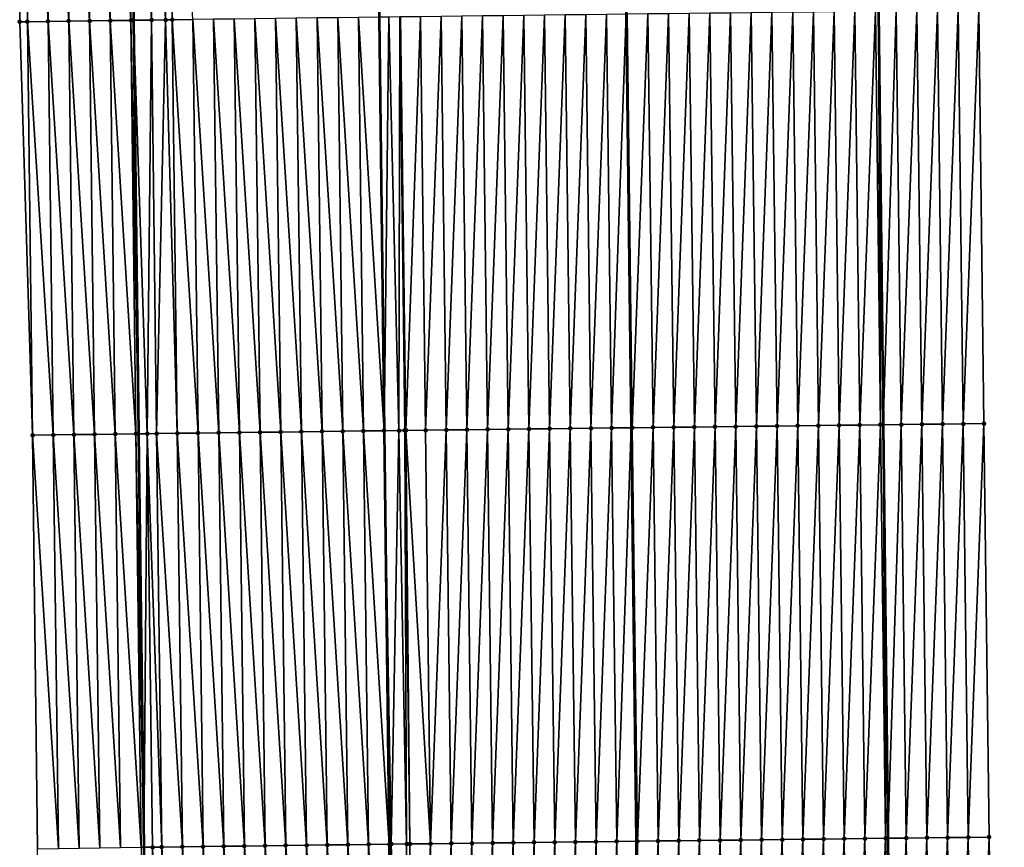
# Model space of a CAD drawing. Header units: feet. Extents: x 2010743 to 2022806, y 818705 to 837694.
# Tile 404 of 531: x 2011434 to 2011482, y 832693 to 832733. Entities that reach past the tile are written whole.
import ezdxf

# ---------------------------------------------------------------- set-up
doc = ezdxf.new("R2010")
doc.units = ezdxf.units.FT
doc.header["$MEASUREMENT"] = 0
for name, color, linetype, lineweight in [('EP_Travel Lane', 172, 'Continuous', 53), ('Road Shots', 141, 'Continuous', 100), ('STRIPING', 60, 'Continuous', 53)]:
    doc.layers.add(name, color=color, linetype=linetype, lineweight=lineweight)
doc.layers.add('I-77-MM17-21_NB-Surface-Border', color=7, linetype='Continuous')
doc.layers.add('I-77-MM17-21_NB-Surface-TIN', color=7, linetype='Continuous')

msp = doc.modelspace()

# ---------------------------------------------------------------- linework, layer by layer
at = {"layer": 'EP_Travel Lane'}
for points in [[(2011438.981, 832813.071, 301.099), (2011439.167, 832793.029, 301.584), (2011439.414, 832773.036, 302.048), (2011439.661, 832753.043, 302.532), (2011439.907, 832733.05, 303.014), (2011440.154, 832713.058, 303.508), (2011440.4, 832693.066, 303.998), (2011440.647, 832673.073, 304.475), (2011440.893, 832653.08, 304.96), (2011441.14, 832633.088, 305.444), (2011441.386, 832613.095, 305.936), (2011441.633, 832593.102, 306.405), (2011441.879, 832573.11, 306.894)], [(2011475.251, 832793.467, 301.313), (2011475.476, 832773.474, 301.79), (2011475.701, 832753.481, 302.279), (2011475.926, 832733.489, 302.778), (2011476.151, 832713.496, 303.248), (2011476.376, 832693.502, 303.716), (2011476.601, 832673.51, 304.221), (2011476.826, 832653.518, 304.721), (2011477.051, 832633.525, 305.198), (2011477.276, 832613.532, 305.682), (2011477.501, 832593.538, 306.154), (2011477.726, 832573.545, 306.622), (2011477.937, 832553.479, 307.106)]]:
    msp.add_polyline3d(points, dxfattribs=at)
at = {"layer": 'I-77-MM17-21_NB-Surface-Border', "color": 3, "linetype": 'Continuous', "lineweight": -3}
for points in [[(2011436.702, 832573.043, 306.774), (2011436.215, 832593.033, 306.291), (2011435.64, 832613.021, 305.806), (2011436.01, 832633.021, 305.319), (2011435.764, 832653.014, 304.832), (2011435.517, 832673.006, 304.344), (2011435.271, 832692.999, 303.861), (2011435.024, 832712.992, 303.371), (2011434.403, 832732.979, 302.872), (2011434.567, 832752.977, 302.395), (2011434.443, 832772.971, 301.912), (2011434.638, 832792.97, 301.46), (2011434.54, 832813.029, 300.986)], [(2011478.035, 832793.5, 301.224), (2011478.281, 832773.506, 301.689), (2011479.528, 832753.525, 302.133), (2011480.774, 832733.544, 302.58), (2011481.021, 832713.551, 303.057), (2011481.267, 832693.558, 303.537), (2011481.514, 832673.566, 304.035), (2011481.76, 832653.574, 304.548), (2011482.007, 832633.581, 305.014), (2011481.254, 832613.577, 305.538), (2011480.5, 832593.573, 306.061), (2011478.747, 832573.557, 306.586), (2011479.966, 832553.495, 307.027)]]:
    msp.add_polyline3d(points, dxfattribs=at)
at = {"layer": 'I-77-MM17-21_NB-Surface-TIN', "color": 128, "linetype": 'Continuous', "lineweight": -3}
for points in [[(2011438.531, 832753.029, 302.518), (2011439.777, 832733.049, 303.013), (2011439.531, 832753.042, 302.532)], [(2011439.531, 832753.042, 302.532), (2011439.907, 832733.05, 303.014), (2011439.661, 832753.043, 302.532)], [(2011439.531, 832753.042, 302.532), (2011439.777, 832733.049, 303.013), (2011439.907, 832733.05, 303.014)], [(2011440.531, 832753.054, 302.533), (2011439.661, 832753.043, 302.532), (2011440.777, 832733.061, 303.019)], [(2011440.777, 832733.061, 303.019), (2011439.661, 832753.043, 302.532), (2011439.907, 832733.05, 303.014)], [(2011440.531, 832753.054, 302.533), (2011441.454, 832733.07, 303.037), (2011441.531, 832753.067, 302.556)], [(2011440.531, 832753.054, 302.533), (2011440.777, 832733.061, 303.019), (2011441.454, 832733.07, 303.037)], [(2011441.531, 832753.067, 302.556), (2011441.454, 832733.07, 303.037), (2011441.777, 832733.074, 303.045)], [(2011441.531, 832753.067, 302.556), (2011441.777, 832733.074, 303.045), (2011442.777, 832733.087, 303.061)], [(2011434.567, 832752.977, 302.395), (2011434.403, 832732.979, 302.872), (2011434.778, 832732.984, 302.883)], [(2011435.531, 832752.99, 302.423), (2011434.567, 832752.977, 302.395), (2011435.778, 832732.997, 302.909)], [(2011434.567, 832752.977, 302.395), (2011434.778, 832732.984, 302.883), (2011435.778, 832732.997, 302.909)], [(2011436.531, 832753.003, 302.455), (2011435.531, 832752.99, 302.423), (2011436.778, 832733.01, 302.94)], [(2011435.531, 832752.99, 302.423), (2011435.778, 832732.997, 302.909), (2011436.778, 832733.01, 302.94)], [(2011436.531, 832753.003, 302.455), (2011437.778, 832733.023, 302.97), (2011437.531, 832753.016, 302.485)], [(2011436.531, 832753.003, 302.455), (2011436.778, 832733.01, 302.94), (2011437.778, 832733.023, 302.97)], [(2011437.531, 832753.016, 302.485), (2011438.777, 832733.036, 302.995), (2011438.531, 832753.029, 302.518)], [(2011437.531, 832753.016, 302.485), (2011437.778, 832733.023, 302.97), (2011438.777, 832733.036, 302.995)], [(2011438.531, 832753.029, 302.518), (2011438.777, 832733.036, 302.995), (2011439.777, 832733.049, 303.013)], [(2011478.021, 832713.517, 303.181), (2011478.774, 832733.521, 302.662), (2011477.775, 832733.51, 302.702)], [(2011478.021, 832713.517, 303.181), (2011479.021, 832713.528, 303.136), (2011478.774, 832733.521, 302.662)], [(2011479.021, 832713.528, 303.136), (2011479.774, 832733.533, 302.624), (2011478.774, 832733.521, 302.662)], [(2011479.021, 832713.528, 303.136), (2011480.021, 832713.54, 303.1), (2011479.774, 832733.533, 302.624)], [(2011480.021, 832713.54, 303.1), (2011480.774, 832733.544, 302.58), (2011479.774, 832733.533, 302.624)], [(2011480.021, 832713.54, 303.1), (2011481.021, 832713.551, 303.057), (2011480.774, 832733.544, 302.58)], [(2011440.024, 832713.057, 303.507), (2011439.777, 832733.049, 303.013), (2011438.777, 832733.036, 302.995)], [(2011439.777, 832733.049, 303.013), (2011440.154, 832713.058, 303.508), (2011439.907, 832733.05, 303.014)], [(2011440.024, 832713.057, 303.507), (2011440.154, 832713.058, 303.508), (2011439.777, 832733.049, 303.013)], [(2011440.573, 832713.063, 303.509), (2011440.777, 832733.061, 303.019), (2011439.907, 832733.05, 303.014)], [(2011440.573, 832713.063, 303.509), (2011439.907, 832733.05, 303.014), (2011440.154, 832713.058, 303.508)], [(2011440.573, 832713.063, 303.509), (2011441.024, 832713.069, 303.521), (2011440.777, 832733.061, 303.019)], [(2011441.024, 832713.069, 303.521), (2011441.454, 832733.07, 303.037), (2011440.777, 832733.061, 303.019)], [(2011441.024, 832713.069, 303.521), (2011442.024, 832713.082, 303.544), (2011441.454, 832733.07, 303.037)], [(2011442.024, 832713.082, 303.544), (2011441.777, 832733.074, 303.045), (2011441.454, 832733.07, 303.037)], [(2011443.024, 832713.095, 303.558), (2011442.777, 832733.087, 303.061), (2011441.777, 832733.074, 303.045)], [(2011442.024, 832713.082, 303.544), (2011443.024, 832713.095, 303.558), (2011441.777, 832733.074, 303.045)], [(2011444.024, 832713.107, 303.57), (2011443.777, 832733.1, 303.072), (2011442.777, 832733.087, 303.061)], [(2011443.024, 832713.095, 303.558), (2011444.024, 832713.107, 303.57), (2011442.777, 832733.087, 303.061)], [(2011445.023, 832713.12, 303.584), (2011444.777, 832733.112, 303.085), (2011443.777, 832733.1, 303.072)], [(2011444.024, 832713.107, 303.57), (2011445.023, 832713.12, 303.584), (2011443.777, 832733.1, 303.072)], [(2011446.023, 832713.133, 303.593), (2011445.777, 832733.125, 303.096), (2011444.777, 832733.112, 303.085)], [(2011445.023, 832713.12, 303.584), (2011446.023, 832713.133, 303.593), (2011444.777, 832733.112, 303.085)], [(2011447.023, 832713.145, 303.605), (2011446.777, 832733.137, 303.107), (2011445.777, 832733.125, 303.096)], [(2011446.023, 832713.133, 303.593), (2011447.023, 832713.145, 303.605), (2011445.777, 832733.125, 303.096)], [(2011448.023, 832713.158, 303.614), (2011447.777, 832733.15, 303.117), (2011446.777, 832733.137, 303.107)], [(2011447.023, 832713.145, 303.605), (2011448.023, 832713.158, 303.614), (2011446.777, 832733.137, 303.107)], [(2011449.023, 832713.17, 303.628), (2011448.777, 832733.163, 303.131), (2011447.777, 832733.15, 303.117)], [(2011448.023, 832713.158, 303.614), (2011449.023, 832713.17, 303.628), (2011447.777, 832733.15, 303.117)], [(2011450.023, 832713.183, 303.643), (2011449.777, 832733.175, 303.148), (2011448.777, 832733.163, 303.131)], [(2011449.023, 832713.17, 303.628), (2011450.023, 832713.183, 303.643), (2011448.777, 832733.163, 303.131)], [(2011451.023, 832713.196, 303.663), (2011450.776, 832733.188, 303.167), (2011449.777, 832733.175, 303.148)], [(2011450.023, 832713.183, 303.643), (2011451.023, 832713.196, 303.663), (2011449.777, 832733.175, 303.148)], [(2011450.776, 832733.188, 303.167), (2011452.023, 832713.208, 303.675), (2011451.776, 832733.201, 303.18)], [(2011451.023, 832713.196, 303.663), (2011452.023, 832713.208, 303.675), (2011450.776, 832733.188, 303.167)], [(2011452.246, 832733.207, 303.182), (2011451.776, 832733.201, 303.18), (2011452.023, 832713.208, 303.675)], [(2011452.736, 832713.217, 303.679), (2011452.246, 832733.207, 303.182), (2011452.023, 832713.208, 303.675)], [(2011452.736, 832713.217, 303.679), (2011452.776, 832733.213, 303.181), (2011452.246, 832733.207, 303.182)], [(2011452.736, 832713.217, 303.679), (2011453.023, 832713.221, 303.678), (2011452.776, 832733.213, 303.181)], [(2011453.023, 832713.221, 303.678), (2011452.816, 832733.214, 303.18), (2011452.776, 832733.213, 303.181)], [(2011453.076, 832713.222, 303.678), (2011453.776, 832733.225, 303.165), (2011452.816, 832733.214, 303.18)], [(2011453.023, 832713.221, 303.678), (2011453.076, 832713.222, 303.678), (2011452.816, 832733.214, 303.18)], [(2011453.076, 832713.222, 303.678), (2011454.023, 832713.233, 303.662), (2011453.776, 832733.225, 303.165)], [(2011454.023, 832713.233, 303.662), (2011454.776, 832733.237, 303.143), (2011453.776, 832733.225, 303.165)], [(2011454.023, 832713.233, 303.662), (2011455.023, 832713.245, 303.641), (2011454.776, 832733.237, 303.143)], [(2011455.023, 832713.245, 303.641), (2011455.776, 832733.249, 303.124), (2011454.776, 832733.237, 303.143)], [(2011455.023, 832713.245, 303.641), (2011456.023, 832713.257, 303.622), (2011455.776, 832733.249, 303.124)], [(2011456.023, 832713.257, 303.622), (2011456.776, 832733.261, 303.106), (2011455.776, 832733.249, 303.124)], [(2011456.023, 832713.257, 303.622), (2011457.023, 832713.268, 303.601), (2011456.776, 832733.261, 303.106)], [(2011457.023, 832713.268, 303.601), (2011457.776, 832733.273, 303.091), (2011456.776, 832733.261, 303.106)], [(2011457.023, 832713.268, 303.601), (2011458.022, 832713.28, 303.584), (2011457.776, 832733.273, 303.091)], [(2011458.022, 832713.28, 303.584), (2011458.776, 832733.285, 303.072), (2011457.776, 832733.273, 303.091)], [(2011458.022, 832713.28, 303.584), (2011459.022, 832713.292, 303.565), (2011458.776, 832733.285, 303.072)], [(2011459.022, 832713.292, 303.565), (2011459.776, 832733.296, 303.054), (2011458.776, 832733.285, 303.072)], [(2011459.022, 832713.292, 303.565), (2011460.022, 832713.304, 303.547), (2011459.776, 832733.296, 303.054)], [(2011460.022, 832713.304, 303.547), (2011460.776, 832733.308, 303.036), (2011459.776, 832733.296, 303.054)], [(2011460.022, 832713.304, 303.547), (2011461.022, 832713.316, 303.529), (2011460.776, 832733.308, 303.036)], [(2011461.022, 832713.316, 303.529), (2011461.776, 832733.32, 303.023), (2011460.776, 832733.308, 303.036)], [(2011461.022, 832713.316, 303.529), (2011462.022, 832713.328, 303.517), (2011461.776, 832733.32, 303.023)], [(2011462.776, 832733.332, 303.013), (2011461.776, 832733.32, 303.023), (2011462.022, 832713.328, 303.517)], [(2011463.022, 832713.34, 303.506), (2011462.776, 832733.332, 303.013), (2011462.022, 832713.328, 303.517)], [(2011463.022, 832713.34, 303.506), (2011463.718, 832733.344, 302.995), (2011462.776, 832733.332, 303.013)], [(2011463.022, 832713.34, 303.506), (2011463.965, 832713.351, 303.486), (2011463.718, 832733.344, 302.995)], [(2011463.776, 832733.344, 302.994), (2011463.718, 832733.344, 302.995), (2011463.965, 832713.351, 303.486)], [(2011464.022, 832713.352, 303.485), (2011464.775, 832733.356, 302.982), (2011463.776, 832733.344, 302.994)], [(2011464.022, 832713.352, 303.485), (2011463.776, 832733.344, 302.994), (2011463.965, 832713.351, 303.486)], [(2011464.022, 832713.352, 303.485), (2011465.022, 832713.364, 303.468), (2011464.775, 832733.356, 302.982)], [(2011465.022, 832713.364, 303.468), (2011465.775, 832733.368, 302.956), (2011464.775, 832733.356, 302.982)], [(2011465.022, 832713.364, 303.468), (2011466.022, 832713.375, 303.439), (2011465.775, 832733.368, 302.956)], [(2011466.022, 832713.375, 303.439), (2011466.775, 832733.38, 302.938), (2011465.775, 832733.368, 302.956)], [(2011466.022, 832713.375, 303.439), (2011467.022, 832713.387, 303.419), (2011466.775, 832733.38, 302.938)], [(2011467.022, 832713.387, 303.419), (2011467.775, 832733.392, 302.921), (2011466.775, 832733.38, 302.938)], [(2011467.022, 832713.387, 303.419), (2011468.022, 832713.399, 303.4), (2011467.775, 832733.392, 302.921)], [(2011468.022, 832713.399, 303.4), (2011468.775, 832733.404, 302.897), (2011467.775, 832733.392, 302.921)], [(2011468.022, 832713.399, 303.4), (2011469.022, 832713.411, 303.381), (2011468.775, 832733.404, 302.897)], [(2011469.022, 832713.411, 303.381), (2011469.775, 832733.416, 302.882), (2011468.775, 832733.404, 302.897)], [(2011469.022, 832713.411, 303.381), (2011470.022, 832713.423, 303.364), (2011469.775, 832733.416, 302.882)], [(2011470.022, 832713.423, 303.364), (2011470.775, 832733.428, 302.87), (2011469.775, 832733.416, 302.882)], [(2011470.022, 832713.423, 303.364), (2011471.022, 832713.435, 303.351), (2011470.775, 832733.428, 302.87)], [(2011471.022, 832713.435, 303.351), (2011471.775, 832733.44, 302.86), (2011470.775, 832733.428, 302.87)], [(2011471.022, 832713.435, 303.351), (2011472.021, 832713.447, 303.333), (2011471.775, 832733.44, 302.86)], [(2011472.021, 832713.447, 303.333), (2011472.775, 832733.452, 302.845), (2011471.775, 832733.44, 302.86)], [(2011472.021, 832713.447, 303.333), (2011473.021, 832713.459, 303.316), (2011472.775, 832733.452, 302.845)], [(2011473.021, 832713.459, 303.316), (2011473.775, 832733.464, 302.828), (2011472.775, 832733.452, 302.845)], [(2011473.021, 832713.459, 303.316), (2011474.021, 832713.471, 303.302), (2011473.775, 832733.464, 302.828)], [(2011474.021, 832713.471, 303.302), (2011474.775, 832733.476, 302.81), (2011473.775, 832733.464, 302.828)], [(2011474.021, 832713.471, 303.302), (2011475.021, 832713.483, 303.282), (2011474.775, 832733.476, 302.81)], [(2011475.021, 832713.483, 303.282), (2011475.775, 832733.487, 302.784), (2011474.775, 832733.476, 302.81)], [(2011475.021, 832713.483, 303.282), (2011476.021, 832713.494, 303.253), (2011475.775, 832733.487, 302.784)], [(2011476.021, 832713.494, 303.253), (2011475.926, 832733.489, 302.778), (2011475.775, 832733.487, 302.784)], [(2011476.775, 832733.499, 302.744), (2011475.926, 832733.489, 302.778), (2011476.151, 832713.496, 303.248)], [(2011476.021, 832713.494, 303.253), (2011476.151, 832713.496, 303.248), (2011475.926, 832733.489, 302.778)], [(2011477.021, 832713.506, 303.215), (2011476.775, 832733.499, 302.744), (2011476.151, 832713.496, 303.248)], [(2011477.021, 832713.506, 303.215), (2011477.775, 832733.51, 302.702), (2011476.775, 832733.499, 302.744)], [(2011477.021, 832713.506, 303.215), (2011478.021, 832713.517, 303.181), (2011477.775, 832733.51, 302.702)], [(2011435.024, 832712.992, 303.371), (2011434.778, 832732.984, 302.883), (2011434.403, 832732.979, 302.872)], [(2011436.024, 832713.005, 303.399), (2011435.778, 832732.997, 302.909), (2011434.778, 832732.984, 302.883)], [(2011435.024, 832712.992, 303.371), (2011436.024, 832713.005, 303.399), (2011434.778, 832732.984, 302.883)], [(2011437.024, 832713.018, 303.431), (2011436.778, 832733.01, 302.94), (2011435.778, 832732.997, 302.909)], [(2011436.024, 832713.005, 303.399), (2011437.024, 832713.018, 303.431), (2011435.778, 832732.997, 302.909)], [(2011438.024, 832713.031, 303.454), (2011437.778, 832733.023, 302.97), (2011436.778, 832733.01, 302.94)], [(2011437.024, 832713.018, 303.431), (2011438.024, 832713.031, 303.454), (2011436.778, 832733.01, 302.94)], [(2011439.024, 832713.043, 303.476), (2011438.777, 832733.036, 302.995), (2011437.778, 832733.023, 302.97)], [(2011438.024, 832713.031, 303.454), (2011439.024, 832713.043, 303.476), (2011437.778, 832733.023, 302.97)], [(2011439.024, 832713.043, 303.476), (2011440.024, 832713.057, 303.507), (2011438.777, 832733.036, 302.995)], [(2011478.268, 832693.524, 303.643), (2011479.021, 832713.528, 303.136), (2011478.021, 832713.517, 303.181)], [(2011478.268, 832693.524, 303.643), (2011479.268, 832693.536, 303.609), (2011479.021, 832713.528, 303.136)], [(2011479.268, 832693.536, 303.609), (2011480.021, 832713.54, 303.1), (2011479.021, 832713.528, 303.136)], [(2011479.268, 832693.536, 303.609), (2011480.267, 832693.547, 303.577), (2011480.021, 832713.54, 303.1)], [(2011480.267, 832693.547, 303.577), (2011481.021, 832713.551, 303.057), (2011480.021, 832713.54, 303.1)], [(2011480.267, 832693.547, 303.577), (2011481.267, 832693.558, 303.537), (2011481.021, 832713.551, 303.057)], [(2011439.27, 832693.051, 303.966), (2011439.024, 832713.043, 303.476), (2011438.024, 832713.031, 303.454)], [(2011440.27, 832693.064, 303.998), (2011440.024, 832713.057, 303.507), (2011439.024, 832713.043, 303.476)], [(2011439.27, 832693.051, 303.966), (2011440.27, 832693.064, 303.998), (2011439.024, 832713.043, 303.476)], [(2011440.024, 832713.057, 303.507), (2011440.4, 832693.066, 303.998), (2011440.154, 832713.058, 303.508)], [(2011440.27, 832693.064, 303.998), (2011440.4, 832693.066, 303.998), (2011440.024, 832713.057, 303.507)], [(2011440.573, 832713.063, 303.509), (2011440.154, 832713.058, 303.508), (2011440.4, 832693.066, 303.998)], [(2011440.826, 832693.071, 304), (2011440.573, 832713.063, 303.509), (2011440.4, 832693.066, 303.998)], [(2011441.27, 832693.077, 304.013), (2011441.024, 832713.069, 303.521), (2011440.573, 832713.063, 303.509)], [(2011440.826, 832693.071, 304), (2011441.27, 832693.077, 304.013), (2011440.573, 832713.063, 303.509)], [(2011442.27, 832693.09, 304.035), (2011442.024, 832713.082, 303.544), (2011441.024, 832713.069, 303.521)], [(2011441.27, 832693.077, 304.013), (2011442.27, 832693.09, 304.035), (2011441.024, 832713.069, 303.521)], [(2011443.27, 832693.102, 304.05), (2011443.024, 832713.095, 303.558), (2011442.024, 832713.082, 303.544)], [(2011442.27, 832693.09, 304.035), (2011443.27, 832693.102, 304.05), (2011442.024, 832713.082, 303.544)], [(2011444.27, 832693.115, 304.062), (2011444.024, 832713.107, 303.57), (2011443.024, 832713.095, 303.558)], [(2011443.27, 832693.102, 304.05), (2011444.27, 832693.115, 304.062), (2011443.024, 832713.095, 303.558)], [(2011445.27, 832693.128, 304.075), (2011445.023, 832713.12, 303.584), (2011444.024, 832713.107, 303.57)], [(2011444.27, 832693.115, 304.062), (2011445.27, 832693.128, 304.075), (2011444.024, 832713.107, 303.57)], [(2011446.27, 832693.14, 304.086), (2011446.023, 832713.133, 303.593), (2011445.023, 832713.12, 303.584)], [(2011445.27, 832693.128, 304.075), (2011446.27, 832693.14, 304.086), (2011445.023, 832713.12, 303.584)], [(2011447.27, 832693.153, 304.098), (2011447.023, 832713.145, 303.605), (2011446.023, 832713.133, 303.593)], [(2011446.27, 832693.14, 304.086), (2011447.27, 832693.153, 304.098), (2011446.023, 832713.133, 303.593)], [(2011448.27, 832693.165, 304.108), (2011448.023, 832713.158, 303.614), (2011447.023, 832713.145, 303.605)], [(2011447.27, 832693.153, 304.098), (2011448.27, 832693.165, 304.108), (2011447.023, 832713.145, 303.605)], [(2011449.27, 832693.178, 304.123), (2011449.023, 832713.17, 303.628), (2011448.023, 832713.158, 303.614)], [(2011448.27, 832693.165, 304.108), (2011449.27, 832693.178, 304.123), (2011448.023, 832713.158, 303.614)], [(2011450.27, 832693.191, 304.14), (2011450.023, 832713.183, 303.643), (2011449.023, 832713.17, 303.628)], [(2011449.27, 832693.178, 304.123), (2011450.27, 832693.191, 304.14), (2011449.023, 832713.17, 303.628)], [(2011451.27, 832693.204, 304.16), (2011451.023, 832713.196, 303.663), (2011450.023, 832713.183, 303.643)], [(2011450.27, 832693.191, 304.14), (2011451.27, 832693.204, 304.16), (2011450.023, 832713.183, 303.643)], [(2011451.023, 832713.196, 303.663), (2011452.27, 832693.216, 304.176), (2011452.023, 832713.208, 303.675)], [(2011451.27, 832693.204, 304.16), (2011452.27, 832693.216, 304.176), (2011451.023, 832713.196, 303.663)], [(2011452.369, 832693.218, 304.176), (2011452.736, 832713.217, 303.679), (2011452.023, 832713.208, 303.675)], [(2011452.369, 832693.218, 304.176), (2011452.023, 832713.208, 303.675), (2011452.27, 832693.216, 304.176)], [(2011452.369, 832693.218, 304.176), (2011453.107, 832693.227, 304.174), (2011452.736, 832713.217, 303.679)], [(2011453.107, 832693.227, 304.174), (2011453.023, 832713.221, 303.678), (2011452.736, 832713.217, 303.679)], [(2011453.269, 832693.229, 304.173), (2011453.076, 832713.222, 303.678), (2011453.023, 832713.221, 303.678)], [(2011453.107, 832693.227, 304.174), (2011453.269, 832693.229, 304.173), (2011453.023, 832713.221, 303.678)], [(2011454.269, 832693.24, 304.155), (2011454.023, 832713.233, 303.662), (2011453.076, 832713.222, 303.678)], [(2011453.269, 832693.229, 304.173), (2011454.269, 832693.24, 304.155), (2011453.076, 832713.222, 303.678)], [(2011454.269, 832693.24, 304.155), (2011455.023, 832713.245, 303.641), (2011454.023, 832713.233, 303.662)], [(2011454.269, 832693.24, 304.155), (2011455.269, 832693.252, 304.133), (2011455.023, 832713.245, 303.641)], [(2011455.269, 832693.252, 304.133), (2011456.023, 832713.257, 303.622), (2011455.023, 832713.245, 303.641)], [(2011455.269, 832693.252, 304.133), (2011456.269, 832693.264, 304.114), (2011456.023, 832713.257, 303.622)], [(2011456.269, 832693.264, 304.114), (2011457.023, 832713.268, 303.601), (2011456.023, 832713.257, 303.622)], [(2011456.269, 832693.264, 304.114), (2011457.269, 832693.276, 304.095), (2011457.023, 832713.268, 303.601)], [(2011457.269, 832693.276, 304.095), (2011458.022, 832713.28, 303.584), (2011457.023, 832713.268, 303.601)], [(2011457.269, 832693.276, 304.095), (2011458.269, 832693.288, 304.078), (2011458.022, 832713.28, 303.584)], [(2011458.269, 832693.288, 304.078), (2011459.022, 832713.292, 303.565), (2011458.022, 832713.28, 303.584)], [(2011458.269, 832693.288, 304.078), (2011459.269, 832693.3, 304.058), (2011459.022, 832713.292, 303.565)], [(2011459.269, 832693.3, 304.058), (2011460.022, 832713.304, 303.547), (2011459.022, 832713.292, 303.565)], [(2011459.269, 832693.3, 304.058), (2011460.269, 832693.312, 304.038), (2011460.022, 832713.304, 303.547)], [(2011460.269, 832693.312, 304.038), (2011461.022, 832713.316, 303.529), (2011460.022, 832713.304, 303.547)], [(2011460.269, 832693.312, 304.038), (2011461.269, 832693.324, 304.021), (2011461.022, 832713.316, 303.529)], [(2011461.269, 832693.324, 304.021), (2011462.022, 832713.328, 303.517), (2011461.022, 832713.316, 303.529)], [(2011461.269, 832693.324, 304.021), (2011462.269, 832693.336, 304.009), (2011462.022, 832713.328, 303.517)], [(2011463.022, 832713.34, 303.506), (2011462.022, 832713.328, 303.517), (2011462.269, 832693.336, 304.009)], [(2011463.269, 832693.348, 303.999), (2011463.022, 832713.34, 303.506), (2011462.269, 832693.336, 304.009)], [(2011463.269, 832693.348, 303.999), (2011463.965, 832713.351, 303.486), (2011463.022, 832713.34, 303.506)], [(2011463.269, 832693.348, 303.999), (2011464.211, 832693.359, 303.981), (2011463.965, 832713.351, 303.486)], [(2011464.022, 832713.352, 303.485), (2011463.965, 832713.351, 303.486), (2011464.211, 832693.359, 303.981)], [(2011464.269, 832693.36, 303.979), (2011465.022, 832713.364, 303.468), (2011464.022, 832713.352, 303.485)], [(2011464.269, 832693.36, 303.979), (2011464.022, 832713.352, 303.485), (2011464.211, 832693.359, 303.981)], [(2011464.269, 832693.36, 303.979), (2011465.269, 832693.371, 303.953), (2011465.022, 832713.364, 303.468)], [(2011465.269, 832693.371, 303.953), (2011466.022, 832713.375, 303.439), (2011465.022, 832713.364, 303.468)], [(2011465.269, 832693.371, 303.953), (2011466.268, 832693.383, 303.923), (2011466.022, 832713.375, 303.439)], [(2011466.268, 832693.383, 303.923), (2011467.022, 832713.387, 303.419), (2011466.022, 832713.375, 303.439)], [(2011466.268, 832693.383, 303.923), (2011467.268, 832693.395, 303.901), (2011467.022, 832713.387, 303.419)], [(2011467.268, 832693.395, 303.901), (2011468.022, 832713.399, 303.4), (2011467.022, 832713.387, 303.419)], [(2011467.268, 832693.395, 303.901), (2011468.268, 832693.407, 303.882), (2011468.022, 832713.399, 303.4)], [(2011468.268, 832693.407, 303.882), (2011469.022, 832713.411, 303.381), (2011468.022, 832713.399, 303.4)], [(2011468.268, 832693.407, 303.882), (2011469.268, 832693.418, 303.862), (2011469.022, 832713.411, 303.381)], [(2011469.268, 832693.418, 303.862), (2011470.022, 832713.423, 303.364), (2011469.022, 832713.411, 303.381)], [(2011469.268, 832693.418, 303.862), (2011470.268, 832693.43, 303.845), (2011470.022, 832713.423, 303.364)], [(2011470.268, 832693.43, 303.845), (2011471.022, 832713.435, 303.351), (2011470.022, 832713.423, 303.364)], [(2011470.268, 832693.43, 303.845), (2011471.268, 832693.442, 303.828), (2011471.022, 832713.435, 303.351)], [(2011471.268, 832693.442, 303.828), (2011472.021, 832713.447, 303.333), (2011471.022, 832713.435, 303.351)], [(2011471.268, 832693.442, 303.828), (2011472.268, 832693.454, 303.81), (2011472.021, 832713.447, 303.333)], [(2011472.268, 832693.454, 303.81), (2011473.021, 832713.459, 303.316), (2011472.021, 832713.447, 303.333)], [(2011472.268, 832693.454, 303.81), (2011473.268, 832693.466, 303.792), (2011473.021, 832713.459, 303.316)], [(2011473.268, 832693.466, 303.792), (2011474.021, 832713.471, 303.302), (2011473.021, 832713.459, 303.316)], [(2011473.268, 832693.466, 303.792), (2011474.268, 832693.478, 303.774), (2011474.021, 832713.471, 303.302)], [(2011474.268, 832693.478, 303.774), (2011475.021, 832713.483, 303.282), (2011474.021, 832713.471, 303.302)], [(2011474.268, 832693.478, 303.774), (2011475.268, 832693.49, 303.752), (2011475.021, 832713.483, 303.282)], [(2011475.268, 832693.49, 303.752), (2011476.021, 832713.494, 303.253), (2011475.021, 832713.483, 303.282)], [(2011475.268, 832693.49, 303.752), (2011476.268, 832693.501, 303.72), (2011476.021, 832713.494, 303.253)], [(2011476.268, 832693.501, 303.72), (2011476.151, 832713.496, 303.248), (2011476.021, 832713.494, 303.253)], [(2011477.021, 832713.506, 303.215), (2011476.151, 832713.496, 303.248), (2011476.376, 832693.502, 303.716)], [(2011476.268, 832693.501, 303.72), (2011476.376, 832693.502, 303.716), (2011476.151, 832713.496, 303.248)], [(2011477.268, 832693.513, 303.69), (2011477.021, 832713.506, 303.215), (2011476.376, 832693.502, 303.716)], [(2011477.268, 832693.513, 303.69), (2011478.021, 832713.517, 303.181), (2011477.021, 832713.506, 303.215)], [(2011477.268, 832693.513, 303.69), (2011478.268, 832693.524, 303.643), (2011478.021, 832713.517, 303.181)], [(2011436.271, 832693.012, 303.888), (2011436.024, 832713.005, 303.399), (2011435.024, 832712.992, 303.371)], [(2011435.271, 832692.999, 303.861), (2011436.271, 832693.012, 303.888), (2011435.024, 832712.992, 303.371)], [(2011437.271, 832693.025, 303.922), (2011437.024, 832713.018, 303.431), (2011436.024, 832713.005, 303.399)], [(2011436.271, 832693.012, 303.888), (2011437.271, 832693.025, 303.922), (2011436.024, 832713.005, 303.399)], [(2011438.271, 832693.038, 303.936), (2011438.024, 832713.031, 303.454), (2011437.024, 832713.018, 303.431)], [(2011437.271, 832693.025, 303.922), (2011438.271, 832693.038, 303.936), (2011437.024, 832713.018, 303.431)], [(2011438.271, 832693.038, 303.936), (2011439.27, 832693.051, 303.966), (2011438.024, 832713.031, 303.454)], [(2011478.514, 832673.532, 304.135), (2011479.268, 832693.536, 303.609), (2011478.268, 832693.524, 303.643)], [(2011478.514, 832673.532, 304.135), (2011479.514, 832673.543, 304.106), (2011479.268, 832693.536, 303.609)], [(2011479.514, 832673.543, 304.106), (2011480.267, 832693.547, 303.577), (2011479.268, 832693.536, 303.609)], [(2011479.514, 832673.543, 304.106), (2011480.514, 832673.555, 304.075), (2011480.267, 832693.547, 303.577)], [(2011480.514, 832673.555, 304.075), (2011481.267, 832693.558, 303.537), (2011480.267, 832693.547, 303.577)], [(2011480.514, 832673.555, 304.075), (2011481.514, 832673.566, 304.035), (2011481.267, 832693.558, 303.537)], [(2011440.27, 832693.064, 303.998), (2011440.647, 832673.073, 304.475), (2011440.4, 832693.066, 303.998)], [(2011440.826, 832693.071, 304), (2011440.4, 832693.066, 303.998), (2011440.647, 832673.073, 304.475)], [(2011441.517, 832673.084, 304.491), (2011440.826, 832693.071, 304), (2011440.647, 832673.073, 304.475)], [(2011441.517, 832673.084, 304.491), (2011441.27, 832693.077, 304.013), (2011440.826, 832693.071, 304)], [(2011442.517, 832673.097, 304.512), (2011442.27, 832693.09, 304.035), (2011441.27, 832693.077, 304.013)], [(2011441.517, 832673.084, 304.491), (2011442.517, 832673.097, 304.512), (2011441.27, 832693.077, 304.013)], [(2011443.517, 832673.109, 304.526), (2011443.27, 832693.102, 304.05), (2011442.27, 832693.09, 304.035)], [(2011442.517, 832673.097, 304.512), (2011443.517, 832673.109, 304.526), (2011442.27, 832693.09, 304.035)], [(2011444.517, 832673.122, 304.539), (2011444.27, 832693.115, 304.062), (2011443.27, 832693.102, 304.05)], [(2011443.517, 832673.109, 304.526), (2011444.517, 832673.122, 304.539), (2011443.27, 832693.102, 304.05)], [(2011445.517, 832673.135, 304.551), (2011445.27, 832693.128, 304.075), (2011444.27, 832693.115, 304.062)], [(2011444.517, 832673.122, 304.539), (2011445.517, 832673.135, 304.551), (2011444.27, 832693.115, 304.062)], [(2011446.516, 832673.147, 304.562), (2011446.27, 832693.14, 304.086), (2011445.27, 832693.128, 304.075)], [(2011445.517, 832673.135, 304.551), (2011446.516, 832673.147, 304.562), (2011445.27, 832693.128, 304.075)], [(2011447.516, 832673.16, 304.574), (2011447.27, 832693.153, 304.098), (2011446.27, 832693.14, 304.086)], [(2011446.516, 832673.147, 304.562), (2011447.516, 832673.16, 304.574), (2011446.27, 832693.14, 304.086)], [(2011448.516, 832673.173, 304.584), (2011448.27, 832693.165, 304.108), (2011447.27, 832693.153, 304.098)], [(2011447.516, 832673.16, 304.574), (2011448.516, 832673.173, 304.584), (2011447.27, 832693.153, 304.098)], [(2011449.516, 832673.185, 304.599), (2011449.27, 832693.178, 304.123), (2011448.27, 832693.165, 304.108)], [(2011448.516, 832673.173, 304.584), (2011449.516, 832673.185, 304.599), (2011448.27, 832693.165, 304.108)], [(2011450.516, 832673.198, 304.615), (2011450.27, 832693.191, 304.14), (2011449.27, 832693.178, 304.123)], [(2011449.516, 832673.185, 304.599), (2011450.516, 832673.198, 304.615), (2011449.27, 832693.178, 304.123)], [(2011451.516, 832673.211, 304.636), (2011451.27, 832693.204, 304.16), (2011450.27, 832693.191, 304.14)], [(2011450.516, 832673.198, 304.615), (2011451.516, 832673.211, 304.636), (2011450.27, 832693.191, 304.14)], [(2011451.27, 832693.204, 304.16), (2011452.516, 832673.223, 304.647), (2011452.27, 832693.216, 304.176)], [(2011451.516, 832673.211, 304.636), (2011452.516, 832673.223, 304.647), (2011451.27, 832693.204, 304.16)], [(2011452.369, 832693.218, 304.176), (2011452.27, 832693.216, 304.176), (2011452.516, 832673.223, 304.647)], [(2011452.991, 832673.229, 304.65), (2011453.107, 832693.227, 304.174), (2011452.369, 832693.218, 304.176)], [(2011452.991, 832673.229, 304.65), (2011452.369, 832693.218, 304.176), (2011452.516, 832673.223, 304.647)], [(2011452.991, 832673.229, 304.65), (2011453.351, 832673.234, 304.649), (2011453.107, 832693.227, 304.174)], [(2011453.351, 832673.234, 304.649), (2011453.269, 832693.229, 304.173), (2011453.107, 832693.227, 304.174)], [(2011453.516, 832673.236, 304.647), (2011454.269, 832693.24, 304.155), (2011453.269, 832693.229, 304.173)], [(2011453.351, 832673.234, 304.649), (2011453.516, 832673.236, 304.647), (2011453.269, 832693.229, 304.173)], [(2011453.516, 832673.236, 304.647), (2011454.516, 832673.248, 304.629), (2011454.269, 832693.24, 304.155)], [(2011454.516, 832673.248, 304.629), (2011455.269, 832693.252, 304.133), (2011454.269, 832693.24, 304.155)], [(2011454.516, 832673.248, 304.629), (2011455.516, 832673.259, 304.608), (2011455.269, 832693.252, 304.133)], [(2011455.516, 832673.259, 304.608), (2011456.269, 832693.264, 304.114), (2011455.269, 832693.252, 304.133)], [(2011455.516, 832673.259, 304.608), (2011456.516, 832673.271, 304.59), (2011456.269, 832693.264, 304.114)], [(2011456.516, 832673.271, 304.59), (2011457.269, 832693.276, 304.095), (2011456.269, 832693.264, 304.114)], [(2011456.516, 832673.271, 304.59), (2011457.516, 832673.283, 304.57), (2011457.269, 832693.276, 304.095)], [(2011457.516, 832673.283, 304.57), (2011458.269, 832693.288, 304.078), (2011457.269, 832693.276, 304.095)], [(2011457.516, 832673.283, 304.57), (2011458.516, 832673.295, 304.554), (2011458.269, 832693.288, 304.078)], [(2011458.516, 832673.295, 304.554), (2011459.269, 832693.3, 304.058), (2011458.269, 832693.288, 304.078)], [(2011458.516, 832673.295, 304.554), (2011459.515, 832673.307, 304.536), (2011459.269, 832693.3, 304.058)], [(2011459.515, 832673.307, 304.536), (2011460.269, 832693.312, 304.038), (2011459.269, 832693.3, 304.058)], [(2011459.515, 832673.307, 304.536), (2011460.515, 832673.319, 304.516), (2011460.269, 832693.312, 304.038)], [(2011460.515, 832673.319, 304.516), (2011461.269, 832693.324, 304.021), (2011460.269, 832693.312, 304.038)], [(2011460.515, 832673.319, 304.516), (2011461.515, 832673.331, 304.5), (2011461.269, 832693.324, 304.021)], [(2011461.515, 832673.331, 304.5), (2011462.269, 832693.336, 304.009), (2011461.269, 832693.324, 304.021)], [(2011462.515, 832673.343, 304.488), (2011462.269, 832693.336, 304.009), (2011461.515, 832673.331, 304.5)], [(2011462.515, 832673.343, 304.488), (2011463.269, 832693.348, 303.999), (2011462.269, 832693.336, 304.009)], [(2011462.515, 832673.343, 304.488), (2011463.515, 832673.355, 304.479), (2011463.269, 832693.348, 303.999)], [(2011463.515, 832673.355, 304.479), (2011464.211, 832693.359, 303.981), (2011463.269, 832693.348, 303.999)], [(2011463.515, 832673.355, 304.479), (2011464.458, 832673.366, 304.457), (2011464.211, 832693.359, 303.981)], [(2011464.269, 832693.36, 303.979), (2011464.211, 832693.359, 303.981), (2011464.458, 832673.366, 304.457)], [(2011464.515, 832673.367, 304.455), (2011465.269, 832693.371, 303.953), (2011464.269, 832693.36, 303.979)], [(2011464.515, 832673.367, 304.455), (2011464.269, 832693.36, 303.979), (2011464.458, 832673.366, 304.457)], [(2011464.515, 832673.367, 304.455), (2011465.515, 832673.378, 304.43), (2011465.269, 832693.371, 303.953)], [(2011465.515, 832673.378, 304.43), (2011466.268, 832693.383, 303.923), (2011465.269, 832693.371, 303.953)], [(2011465.515, 832673.378, 304.43), (2011466.515, 832673.39, 304.403), (2011466.268, 832693.383, 303.923)], [(2011466.515, 832673.39, 304.403), (2011467.268, 832693.395, 303.901), (2011466.268, 832693.383, 303.923)], [(2011466.515, 832673.39, 304.403), (2011467.515, 832673.402, 304.382), (2011467.268, 832693.395, 303.901)], [(2011467.515, 832673.402, 304.382), (2011468.268, 832693.407, 303.882), (2011467.268, 832693.395, 303.901)], [(2011467.515, 832673.402, 304.382), (2011468.515, 832673.414, 304.364), (2011468.268, 832693.407, 303.882)], [(2011468.515, 832673.414, 304.364), (2011469.268, 832693.418, 303.862), (2011468.268, 832693.407, 303.882)], [(2011468.515, 832673.414, 304.364), (2011469.515, 832673.426, 304.348), (2011469.268, 832693.418, 303.862)], [(2011469.515, 832673.426, 304.348), (2011470.268, 832693.43, 303.845), (2011469.268, 832693.418, 303.862)], [(2011469.515, 832673.426, 304.348), (2011470.515, 832673.438, 304.332), (2011470.268, 832693.43, 303.845)], [(2011470.515, 832673.438, 304.332), (2011471.268, 832693.442, 303.828), (2011470.268, 832693.43, 303.845)], [(2011470.515, 832673.438, 304.332), (2011471.515, 832673.45, 304.319), (2011471.268, 832693.442, 303.828)], [(2011471.515, 832673.45, 304.319), (2011472.268, 832693.454, 303.81), (2011471.268, 832693.442, 303.828)], [(2011471.515, 832673.45, 304.319), (2011472.515, 832673.462, 304.305), (2011472.268, 832693.454, 303.81)], [(2011472.515, 832673.462, 304.305), (2011473.268, 832693.466, 303.792), (2011472.268, 832693.454, 303.81)], [(2011472.515, 832673.462, 304.305), (2011473.514, 832673.474, 304.293), (2011473.268, 832693.466, 303.792)], [(2011473.514, 832673.474, 304.293), (2011474.268, 832693.478, 303.774), (2011473.268, 832693.466, 303.792)], [(2011473.514, 832673.474, 304.293), (2011474.514, 832673.486, 304.272), (2011474.268, 832693.478, 303.774)], [(2011474.514, 832673.486, 304.272), (2011475.268, 832693.49, 303.752), (2011474.268, 832693.478, 303.774)], [(2011474.514, 832673.486, 304.272), (2011475.514, 832673.497, 304.253), (2011475.268, 832693.49, 303.752)], [(2011475.514, 832673.497, 304.253), (2011476.268, 832693.501, 303.72), (2011475.268, 832693.49, 303.752)], [(2011475.514, 832673.497, 304.253), (2011476.514, 832673.509, 304.225), (2011476.268, 832693.501, 303.72)], [(2011476.514, 832673.509, 304.225), (2011476.376, 832693.502, 303.716), (2011476.268, 832693.501, 303.72)], [(2011477.268, 832693.513, 303.69), (2011476.376, 832693.502, 303.716), (2011476.601, 832673.51, 304.221)], [(2011476.514, 832673.509, 304.225), (2011476.601, 832673.51, 304.221), (2011476.376, 832693.502, 303.716)], [(2011477.514, 832673.52, 304.183), (2011477.268, 832693.513, 303.69), (2011476.601, 832673.51, 304.221)], [(2011477.514, 832673.52, 304.183), (2011478.268, 832693.524, 303.643), (2011477.268, 832693.513, 303.69)], [(2011477.514, 832673.52, 304.183), (2011478.514, 832673.532, 304.135), (2011478.268, 832693.524, 303.643)]]:
    msp.add_3dface(points, dxfattribs=at)
at = {"layer": 'Road Shots', "lineweight": 100}
for p in [(2011439.777, 832733.049, 303.013), (2011440.777, 832733.061, 303.019), (2011441.454, 832733.07, 303.037), (2011441.777, 832733.074, 303.045), (2011434.403, 832732.979, 302.872), (2011434.778, 832732.984, 302.883), (2011435.778, 832732.997, 302.909), (2011436.778, 832733.01, 302.94), (2011437.778, 832733.023, 302.97), (2011438.777, 832733.036, 302.995), (2011479.021, 832713.528, 303.136), (2011480.021, 832713.54, 303.1), (2011481.021, 832713.551, 303.057), (2011439.024, 832713.043, 303.476), (2011440.024, 832713.057, 303.507), (2011440.573, 832713.063, 303.509), (2011441.024, 832713.069, 303.521), (2011442.024, 832713.082, 303.544), (2011443.024, 832713.095, 303.558), (2011444.024, 832713.107, 303.57), (2011445.023, 832713.12, 303.584), (2011446.023, 832713.133, 303.593), (2011447.023, 832713.145, 303.605), (2011448.023, 832713.158, 303.614), (2011449.023, 832713.17, 303.628), (2011450.023, 832713.183, 303.643), (2011451.023, 832713.196, 303.663), (2011452.023, 832713.208, 303.675), (2011452.736, 832713.217, 303.679), (2011453.023, 832713.221, 303.678), (2011453.076, 832713.222, 303.678), (2011454.023, 832713.233, 303.662), (2011455.023, 832713.245, 303.641), (2011456.023, 832713.257, 303.622), (2011457.023, 832713.268, 303.601), (2011458.022, 832713.28, 303.584), (2011459.022, 832713.292, 303.565), (2011460.022, 832713.304, 303.547), (2011461.022, 832713.316, 303.529), (2011462.022, 832713.328, 303.517), (2011463.022, 832713.34, 303.506), (2011464.022, 832713.352, 303.485), (2011465.022, 832713.364, 303.468), (2011466.022, 832713.375, 303.439), (2011467.022, 832713.387, 303.419), (2011468.022, 832713.399, 303.4), (2011469.022, 832713.411, 303.381), (2011470.022, 832713.423, 303.364), (2011471.022, 832713.435, 303.351), (2011472.021, 832713.447, 303.333), (2011473.021, 832713.459, 303.316), (2011474.021, 832713.471, 303.302), (2011475.021, 832713.483, 303.282), (2011476.021, 832713.494, 303.253), (2011477.021, 832713.506, 303.215), (2011478.021, 832713.517, 303.181), (2011435.024, 832712.992, 303.371), (2011436.024, 832713.005, 303.399), (2011437.024, 832713.018, 303.431), (2011438.024, 832713.031, 303.454), (2011479.268, 832693.536, 303.609), (2011480.267, 832693.547, 303.577), (2011481.267, 832693.558, 303.537), (2011440.826, 832693.071, 304), (2011441.27, 832693.077, 304.013), (2011442.27, 832693.09, 304.035), (2011443.27, 832693.102, 304.05), (2011444.27, 832693.115, 304.062), (2011445.27, 832693.128, 304.075), (2011446.27, 832693.14, 304.086), (2011447.27, 832693.153, 304.098), (2011448.27, 832693.165, 304.108), (2011449.27, 832693.178, 304.123), (2011450.27, 832693.191, 304.14), (2011451.27, 832693.204, 304.16), (2011452.269, 832693.216, 304.176), (2011452.369, 832693.218, 304.176), (2011453.107, 832693.227, 304.174), (2011453.269, 832693.229, 304.173), (2011454.269, 832693.24, 304.155), (2011455.269, 832693.252, 304.133), (2011456.269, 832693.264, 304.114), (2011457.269, 832693.276, 304.095), (2011458.269, 832693.288, 304.078), (2011459.269, 832693.3, 304.058), (2011460.269, 832693.312, 304.038), (2011461.269, 832693.324, 304.021), (2011462.269, 832693.336, 304.009), (2011463.269, 832693.348, 303.999), (2011464.269, 832693.36, 303.979), (2011465.269, 832693.371, 303.953), (2011466.268, 832693.383, 303.923), (2011467.268, 832693.395, 303.901), (2011468.268, 832693.407, 303.882), (2011469.268, 832693.418, 303.862), (2011470.268, 832693.43, 303.845), (2011471.268, 832693.442, 303.828), (2011472.268, 832693.454, 303.81), (2011473.268, 832693.466, 303.792), (2011474.268, 832693.478, 303.774), (2011475.268, 832693.49, 303.752), (2011476.268, 832693.501, 303.72), (2011477.268, 832693.513, 303.69), (2011478.268, 832693.524, 303.643)]:
    msp.add_point(p, dxfattribs=at)
at = {"layer": 'STRIPING'}
for points in [[(2011450.846, 832813.179, 301.26), (2011451.037, 832793.179, 301.737), (2011451.283, 832773.186, 302.206), (2011451.53, 832753.193, 302.693), (2011451.776, 832733.201, 303.18), (2011452.023, 832713.208, 303.675), (2011452.27, 832693.216, 304.176), (2011452.516, 832673.223, 304.647), (2011452.763, 832653.231, 305.131), (2011453.009, 832633.238, 305.605), (2011453.256, 832613.245, 306.095), (2011453.502, 832593.253, 306.57), (2011453.749, 832573.26, 307.042)], [(2011462.979, 832793.322, 301.554), (2011463.225, 832773.329, 302.025), (2011463.472, 832753.336, 302.505), (2011463.718, 832733.344, 302.995), (2011463.965, 832713.351, 303.486), (2011464.211, 832693.359, 303.981), (2011464.458, 832673.366, 304.457), (2011464.704, 832653.373, 304.938), (2011464.951, 832633.38, 305.407), (2011465.197, 832613.388, 305.9), (2011465.444, 832593.395, 306.381), (2011465.69, 832573.402, 306.843), (2011465.907, 832553.376, 307.334)]]:
    msp.add_polyline3d(points, dxfattribs=at)

doc.saveas('drawing.dxf')
